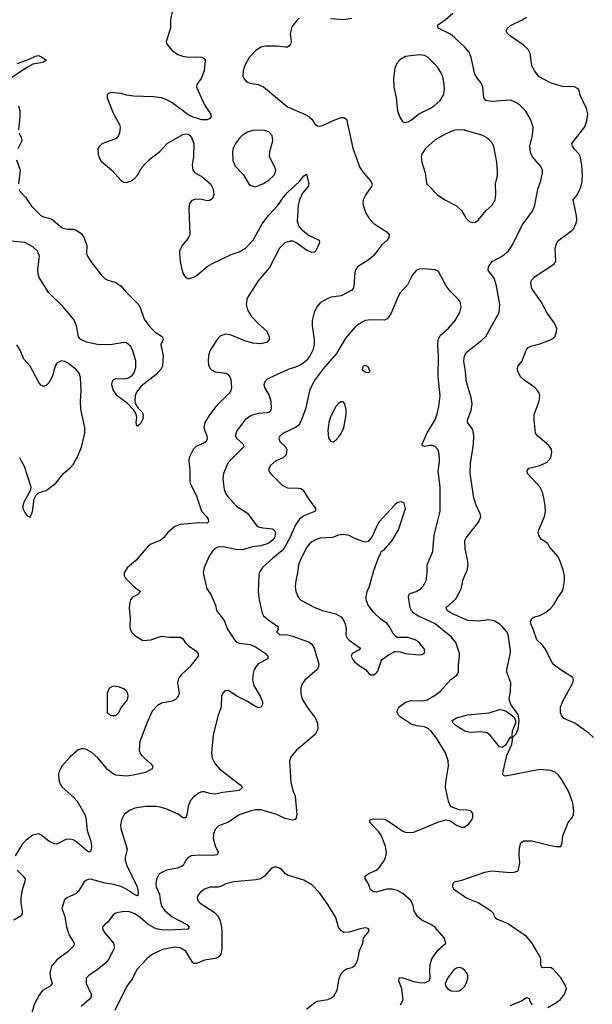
# Model space of a CAD drawing. Header units: inches. Extents: x 2057696 to 2160536, y 827480 to 1016834.
# Tile 312 of 422: x 2063152 to 2067422, y 985955 to 993292. Entities that reach past the tile are written whole.
import ezdxf

# ---------------------------------------------------------------- set-up
doc = ezdxf.new("R2010")
doc.units = ezdxf.units.IN
doc.header["$MEASUREMENT"] = 0
doc.layers.add('C0968', color=7, linetype='Continuous')
doc.layers.add('C0969', color=7, linetype='Continuous')

msp = doc.modelspace()

# ---------------------------------------------------------------- linework, layer by layer
at = {"layer": 'C0968', "color": 5}
for points, elevation in [([(2064414, 990000), (2064419.9, 989939.9), (2064420.3, 989850), (2064426, 989830), (2064468.7, 989748.7), (2064508, 989630), (2064546.4, 989590), (2064557.6, 989570), (2064560.5, 989550), (2064550, 989539.5), (2064490, 989541.7), (2064349.4, 989530.6), (2064310, 989515.1), (2064256.3, 989470), (2064224, 989430), (2064200.7, 989410), (2064130, 989383.6), (2064110.3, 989369.7), (2064018.4, 989261.6), (2063953.6, 989206.4), (2063932.6, 989170), (2063930.3, 989150), (2063941.7, 989130), (2064005.5, 989065.5), (2064053.4, 989030), (2064033.4, 989010), (2063994, 988990), (2063979.6, 988970), (2063972.8, 988950), (2063969.2, 988909.2), (2063977, 988830), (2063972.4, 988770), (2063976.4, 988750), (2063990, 988722), (2064010, 988703.8), (2064070, 988665.3), (2064130, 988671.6), (2064210, 988698.5), (2064270, 988691.8), (2064351.2, 988691.2), (2064370, 988679.1), (2064388.6, 988648.6), (2064408.3, 988628.3), (2064466.8, 988590), (2064482, 988570), (2064482, 988550), (2064420.5, 988470), (2064355.5, 988410), (2064336.1, 988383.9), (2064328, 988350), (2064341.6, 988270), (2064330, 988241.2), (2064314, 988226), (2064290, 988214.5), (2064210, 988199.6), (2064178.9, 988181.1), (2064140.8, 988139.2), (2064099.5, 988050), (2064047.1, 987912.9), (2064044.4, 987850), (2064048.4, 987830), (2064061.6, 987810), (2064128, 987750), (2064144, 987730), (2064141, 987710), (2064090, 987682.9), (2063998.2, 987661.8), (2063950, 987656), (2063870, 987663.5), (2063850, 987672.8), (2063810, 987702.3), (2063738.5, 987790), (2063690, 987831.2), (2063650, 987853.3), (2063630, 987858.4), (2063610, 987859.5), (2063588.8, 987851.2), (2063530, 987799.5), (2063466.4, 987730), (2063447.2, 987690), (2063442.6, 987670), (2063443.1, 987630), (2063455.1, 987595.1), (2063470, 987574), (2063556.7, 987496.7), (2063580.5, 987470), (2063638.9, 987370), (2063645.2, 987345.2), (2063654.7, 987250), (2063682, 987170), (2063687, 987130), (2063683.5, 987096.5), (2063670, 987089.7), (2063650, 987101.1), (2063581.2, 987161.2), (2063550, 987180.2), (2063530, 987184.8), (2063497.6, 987182.4), (2063430.4, 987149.6), (2063410, 987151.6), (2063370, 987171.5), (2063310, 987218), (2063290, 987226.6), (2063250, 987215.1), (2063201.8, 987178.2), (2063174.4, 987150), (2063118.3, 987061.7)], 520), ([(2063166.3, 990000), (2063184.8, 989964.8), (2063234.8, 989810), (2063233.7, 989786.3), (2063183.6, 989696.4), (2063176, 989670), (2063176.9, 989650), (2063190, 989618.7), (2063210, 989592.4), (2063230, 989586), (2063246.8, 989626.8), (2063260.9, 989719.1), (2063272.3, 989747.7), (2063292.5, 989767.5), (2063350, 989784), (2063422.5, 989837.5), (2063478, 989910), (2063530, 989952.7), (2063550, 989977.1), (2063563.1, 990000)], 520), ([(2064713.7, 990000), (2064706.9, 989993.1), (2064672.1, 989910), (2064667.2, 989870), (2064678, 989790), (2064690, 989758), (2064701.5, 989741.5), (2064770, 989667.2), (2064850, 989614), (2064920.3, 989520.3), (2064932, 989512), (2064964.5, 989504.5), (2065037.7, 989497.7), (2065050.3, 989490.3), (2065059.5, 989470), (2065051.1, 989430), (2065033.8, 989410), (2065004.2, 989390), (2064950, 989371.2), (2064890, 989363.4), (2064810, 989342.5), (2064764.1, 989344.1), (2064670, 989363.1), (2064630, 989361.1), (2064610, 989351.5), (2064589.1, 989330.9), (2064565.3, 989294.7), (2064528.7, 989210), (2064520.4, 989170), (2064548, 989050), (2064577.1, 989010), (2064613.4, 988930), (2064619.3, 988890), (2064676.1, 988816.1), (2064700.9, 988750), (2064753.7, 988670), (2064770, 988653.7), (2064790, 988645.5), (2064870, 988635.4), (2064910, 988619.7), (2064985.3, 988570), (2065003.7, 988550), (2065001.3, 988530), (2064930, 988491), (2064919.7, 988480.3), (2064901.5, 988450), (2064890.3, 988410), (2064889.1, 988370), (2064897.8, 988330), (2064946, 988250), (2064963.1, 988210), (2064963.8, 988190), (2064954, 988170), (2064930, 988164.7), (2064910, 988173), (2064851.9, 988211.9), (2064770.6, 988250.6), (2064710, 988293), (2064682.8, 988290), (2064666.1, 988273.9), (2064657.1, 988250), (2064655.8, 988170), (2064633.1, 988110), (2064595.8, 987964.2), (2064582.8, 987830), (2064588, 987790), (2064596.5, 987770), (2064610, 987747), (2064641.7, 987710), (2064796.3, 987590), (2064812.7, 987570), (2064790, 987548.8), (2064666.4, 987533.6), (2064610, 987522), (2064570, 987525.1), (2064530, 987537.7), (2064510, 987537.7), (2064490.7, 987530), (2064450, 987502), (2064426.6, 987473.4), (2064409.2, 987430.8), (2064401.1, 987378.9), (2064390, 987343.7), (2064370, 987344.7), (2064332.9, 987372.9), (2064250, 987408.9), (2064210, 987422.2), (2064170, 987428.7), (2064090, 987429.7), (2064010, 987415.8), (2063970, 987400.5), (2063930.4, 987370), (2063910.3, 987330), (2063904.2, 987290), (2063906.3, 987266.3), (2063953.4, 987110), (2063939.1, 987050), (2063938.6, 987030), (2063951.1, 986990), (2064027.5, 986830), (2064035, 986790), (2064033.4, 986766.6), (2064030, 986763.6), (2064010, 986769.8), (2063951.3, 986811.3), (2063910, 986833.2), (2063851.8, 986848.2), (2063790, 986857.3), (2063690, 986886.2), (2063670, 986887.1), (2063650, 986880.5), (2063633.2, 986866.8), (2063590, 986798.4), (2063570, 986777.6), (2063508.2, 986751.8), (2063485.7, 986734.3), (2063467.3, 986670), (2063488.9, 986610), (2063501.5, 986530), (2063521.5, 986470), (2063558.7, 986410), (2063555.8, 986390), (2063512.6, 986347.4), (2063431.8, 986290), (2063390, 986239.5), (2063378, 986190), (2063382.3, 986150), (2063393.7, 986110), (2063379.3, 986090), (2063322.8, 986057.2), (2063296.5, 986023.5), (2063262.1, 985957.9), (2063230, 985852)], 540), ([(2065058.5, 990000), (2065044.4, 989990), (2065022.4, 989970), (2065010.4, 989950), (2065010.4, 989930), (2065023, 989910), (2065110, 989823.7), (2065150, 989804.6), (2065230, 989802.3), (2065250, 989798), (2065266.1, 989786.1), (2065295.6, 989735.6), (2065357, 989650), (2065357.1, 989630), (2065270, 989595.7), (2065238.8, 989570), (2065210, 989528.5), (2065165.8, 989430), (2065124.8, 989355.2), (2065106.1, 989333.9), (2065039.3, 989280.7), (2064963.7, 989210), (2064937, 989170), (2064935.3, 989150), (2064931.6, 989030), (2064936.9, 988970), (2064959.1, 988870), (2064970.2, 988850), (2065002, 988822), (2065076.4, 988770), (2065076, 988756), (2065082, 988750), (2065066, 988730), (2065090, 988711.3), (2065150, 988708.5), (2065190, 988698.3), (2065310, 988653.7), (2065330, 988639.6), (2065347.9, 988610), (2065383.1, 988490), (2065380.3, 988470), (2065370.2, 988449.8), (2065277.6, 988370), (2065257.3, 988342.7), (2065247.4, 988310), (2065248.9, 988270), (2065258.7, 988230), (2065295.8, 988170), (2065356.5, 988090), (2065373.1, 988050), (2065375.6, 988004.4), (2065354.2, 987965.8), (2065216.5, 987850), (2065177.4, 987802.6), (2065163.7, 987770), (2065174.7, 987610), (2065188.2, 987548.2), (2065207, 987507), (2065217.8, 987370), (2065214.7, 987345.3), (2065207.1, 987332.9), (2065190, 987326.3), (2065130, 987339.7), (2065070, 987368.4), (2064950, 987405.1), (2064910, 987403.1), (2064870, 987394.8), (2064790, 987366.6), (2064710, 987313.5), (2064635.2, 987284.8), (2064610, 987257), (2064596.9, 987223.1), (2064595, 987190), (2064610, 987135.5), (2064633.1, 987090), (2064624, 987070), (2064590, 987063.2), (2064493.9, 987066.1), (2064430, 987060.5), (2064408.2, 987050), (2064391.3, 987028.7), (2064372, 986990), (2064359.1, 986980.9), (2064330.2, 986969.8), (2064246.2, 986953.8), (2064192.3, 986927.7), (2064172, 986888), (2064167.5, 986850), (2064170.2, 986830), (2064195.1, 986775.1), (2064199.4, 986730), (2064210, 986687.4), (2064233.6, 986653.6), (2064288.2, 986608.2), (2064398.7, 986550), (2064415.3, 986530), (2064405.5, 986514.5), (2064270, 986508.8), (2064210, 986509.3), (2064170, 986516.4), (2064110.6, 986550.6), (2064050, 986602.3), (2064010, 986629.8), (2063970, 986644), (2063934, 986646), (2063890, 986639.6), (2063870, 986634), (2063850, 986620.9), (2063810, 986566), (2063786, 986550), (2063770.7, 986529.3), (2063773, 986510), (2063783.8, 986490), (2063852.2, 986410), (2063857.6, 986390), (2063856.4, 986370), (2063814, 986290), (2063795.1, 986264.9), (2063730, 986211.1), (2063667.7, 986170), (2063648.5, 986150), (2063648.9, 986110), (2063685.5, 986030), (2063685.3, 986010), (2063670.3, 985990), (2063610, 985939.1)], 560), ([(2065991.8, 985950), (2066010.9, 985989.1), (2066000.4, 986070), (2065979.7, 986130), (2065982.7, 986150), (2065990, 986154), (2066010, 986152.9), (2066090, 986124), (2066130, 986117.4), (2066170, 986115.8), (2066205.2, 986130), (2066214, 986150), (2066209.7, 986210), (2066212.1, 986250), (2066225.4, 986294.6), (2066270, 986358), (2066329, 986410), (2066316, 986450), (2066247.3, 986530), (2066218, 986550), (2066150, 986582), (2066119.6, 986610), (2066094.7, 986650), (2066086.3, 986690), (2066070, 986726.6), (2066010, 986780.5), (2065970, 986803), (2065930, 986814), (2065890, 986813.7), (2065810, 986789.7), (2065790, 986793.3), (2065768.4, 986808.4), (2065752.9, 986852.9), (2065729.4, 986890), (2065729.4, 986910), (2065756, 986930), (2065810, 986954), (2065830, 986970.4), (2065872.6, 987030), (2065883.1, 987056.9), (2065887.4, 987090), (2065879.3, 987130), (2065849.8, 987209.8), (2065830, 987240.7), (2065762.7, 987310), (2065762, 987330), (2065790, 987338), (2065870, 987334), (2065890, 987326.7), (2066010, 987245.7), (2066030, 987237), (2066065.8, 987234.2), (2066090, 987238.4), (2066270, 987313), (2066330, 987330.6), (2066362.4, 987322.4), (2066412.9, 987287.1), (2066450, 987276.3), (2066470, 987276.3), (2066501, 987299), (2066523.7, 987330), (2066532, 987350), (2066530, 987378), (2066515.6, 987395.6), (2066490, 987402), (2066430, 987403.7), (2066370, 987426), (2066360.5, 987440.5), (2066349.7, 987469.7), (2066328.3, 987570), (2066329.7, 987610), (2066349.6, 987730), (2066346, 987770), (2066327.6, 987830), (2066259.3, 987939.3), (2066220.4, 987990), (2066197.4, 988010), (2066170, 988023.8), (2066110, 988030.8), (2066070, 988042.7), (2065990, 988096.9), (2065975.6, 988110), (2065967.6, 988130), (2065969.6, 988150), (2065979.6, 988170), (2066030, 988205.3), (2066070, 988218), (2066150, 988215.3), (2066190, 988224), (2066250, 988258.9), (2066290, 988288.8), (2066365.8, 988374.2), (2066411.9, 988408.1), (2066419.7, 988420.3), (2066424.2, 988430), (2066424.7, 988484.7), (2066432.2, 988550), (2066432.1, 988570), (2066404.1, 988650), (2066371.3, 988691.3), (2066250, 988791.2), (2066121.8, 988850), (2066092.2, 988870), (2066072.7, 988890), (2066063.6, 988910), (2066051, 988990), (2066054.7, 989005.2), (2066064.9, 989015.1), (2066109, 989031), (2066139.7, 989050), (2066161.3, 989070), (2066183.5, 989110), (2066189.7, 989170), (2066189.7, 989230), (2066233.3, 989330), (2066243.8, 989450), (2066287.9, 989630), (2066286.3, 989810), (2066273.4, 989926.6), (2066281.3, 990000)], 560), ([(2067090, 985932.4), (2067158, 985970), (2067185.1, 985990), (2067214, 986030), (2067229.4, 986070), (2067223.7, 986090), (2067189.6, 986150), (2067130, 986218), (2067110, 986228.3), (2067050, 986226.6), (2067045.2, 986230), (2067038.4, 986250), (2067038, 986290), (2067032, 986310), (2066970, 986412.6), (2066930, 986459.8), (2066790, 986556.9), (2066709.7, 986589.7), (2066692.3, 986610), (2066686.6, 986630), (2066668.1, 986648.1), (2066570.8, 986710.8), (2066484.9, 986744.9), (2066390, 986809.6), (2066380.9, 986830), (2066380.9, 986850), (2066392.5, 986867.5), (2066450, 986879.3), (2066619.7, 986940.3), (2066670, 986950.3), (2066810, 986938), (2066839.5, 986940.5), (2066868, 986950), (2066881.2, 987010), (2066876.2, 987070), (2066878.9, 987121.1), (2066890, 987158), (2066907.5, 987172.5), (2066970, 987172.7), (2067110, 987137.3), (2067150, 987131), (2067188, 987132), (2067198, 987162), (2067201.2, 987210), (2067240.7, 987310), (2067272.8, 987350), (2067281.1, 987370), (2067284.2, 987395.8), (2067276.1, 987456.1), (2067243.3, 987543.3), (2067191.9, 987631.9), (2067166, 987666), (2067144.4, 987684.4), (2067110, 987696.9), (2067030, 987704.2), (2066774.5, 987654.5), (2066760.1, 987660.1), (2066754, 987670), (2066756.4, 987690), (2066784.7, 987810), (2066822.2, 987890), (2066827.6, 987927.6), (2066824.7, 987935.3), (2066830.6, 987949.4), (2066854.1, 987970), (2066870, 988008.2), (2066875.9, 988070), (2066870, 988115.6), (2066815.4, 988190), (2066802.4, 988230), (2066812.8, 988290), (2066813.3, 988350), (2066784.5, 988430), (2066784.5, 988450), (2066810, 988561), (2066812.4, 988590), (2066793.6, 988710), (2066783.5, 988730), (2066750, 988769.7), (2066728, 988790), (2066690, 988813.8), (2066650, 988821.2), (2066570, 988809.8), (2066490, 988815.1), (2066369.5, 988870), (2066339.3, 988890), (2066329.4, 988910), (2066403.1, 988976.9), (2066443.6, 989050), (2066460.1, 989119.9), (2066489.6, 989190), (2066495.1, 989230), (2066491.3, 989270), (2066472.8, 989350), (2066471.3, 989410), (2066480.5, 989430), (2066576.2, 989550), (2066589.4, 989590), (2066586, 989610), (2066555.2, 989675.2), (2066538.9, 989730), (2066511.1, 989910), (2066514, 989990), (2066515.6, 990000)], 540), ([(2067430, 987942.7), (2067395.6, 987975.6), (2067291.1, 988051.1), (2067210, 988086), (2067191.6, 988110), (2067185.1, 988130), (2067184.7, 988170), (2067200.5, 988210), (2067276.2, 988350), (2067280.9, 988370), (2067276, 988390), (2067190, 988446), (2067130, 988489.8), (2067121.3, 988501.3), (2067070, 988605.1), (2067050, 988631.1), (2067006.9, 988670), (2066982, 988750), (2066963.1, 988790), (2066960.5, 988810), (2066970, 988830.6), (2066990, 988843), (2067030, 988852.7), (2067068.2, 988871.8), (2067110, 988904.9), (2067131.3, 988928.7), (2067167, 988990), (2067197, 989030), (2067204.5, 989050), (2067213.6, 989110), (2067213.6, 989150), (2067205.1, 989190), (2067185.1, 989250), (2067166, 989290), (2067102.9, 989362.9), (2067089.4, 989390), (2067040.6, 989420.6), (2067023, 989450), (2067016.9, 989470), (2067022, 989490), (2067065.4, 989590), (2067072.5, 989627.5), (2067071.4, 989668.6), (2067061.5, 989730), (2067050.7, 989770.7), (2067030.7, 989810.7), (2066939.5, 989910), (2066935.1, 989930), (2066949.7, 989950.3), (2067031.1, 989968.9), (2067084.4, 989995.6), (2067088.2, 990000)], 520), ([(2063134.7, 986954.7), (2063178.7, 986910), (2063192.2, 986890), (2063190.4, 986870), (2063170, 986809), (2063160.7, 986750), (2063161.1, 986710), (2063171.1, 986650), (2063170.2, 986630), (2063156.5, 986610), (2063110, 986581.6)], 520), ([(2065290, 985918.4), (2065351.8, 985968.2), (2065370, 985977.4), (2065449.7, 985990.3), (2065476.6, 986003.4), (2065498, 986022), (2065519.1, 986060.9), (2065533.4, 986146.6), (2065550, 986182), (2065575.1, 986210), (2065590, 986219.5), (2065630, 986230.4), (2065650, 986243.8), (2065660.3, 986259.7), (2065672.9, 986290), (2065686.3, 986353.7), (2065709.6, 986410), (2065716.2, 986450), (2065749.5, 986490), (2065758, 986510), (2065750, 986521.2), (2065730, 986525.6), (2065690, 986518.7), (2065610, 986493.5), (2065570, 986491.3), (2065550, 986501.6), (2065529.7, 986530), (2065510, 986602.7), (2065450, 986699.3), (2065390, 986783.7), (2065330, 986846.6), (2065270, 986879.6), (2065150, 986918.4), (2065132.7, 986930), (2065110, 986957.2), (2065090, 986969.3), (2065070, 986976), (2065050, 986976), (2065030, 986969), (2064978.8, 986910), (2064948.7, 986891.3), (2064916.7, 986883.3), (2064750, 986866.6), (2064690, 986851.8), (2064662.8, 986837.2), (2064632.2, 986827.8), (2064570, 986828.2), (2064530, 986813), (2064500.5, 986790), (2064483.8, 986770), (2064474.9, 986750), (2064478, 986730), (2064498, 986710), (2064602.7, 986642.7), (2064631, 986611), (2064649.1, 986570), (2064660.8, 986510), (2064660.2, 986370), (2064652.1, 986330), (2064643.8, 986316.2), (2064630, 986303.9), (2064610, 986295.8), (2064530, 986283.4), (2064470, 986258.7), (2064450, 986259.7), (2064444.4, 986264.4), (2064390.8, 986350), (2064350, 986375.5), (2064310, 986379.8), (2064216.8, 986363.2), (2064135.6, 986324.4), (2064102.5, 986297.5), (2064026.4, 986213.6), (2063992.3, 986147.7), (2063951.4, 986090), (2063862.2, 985910)], 580), ([(2066810, 985945.5), (2066890, 985979.5), (2066930, 986004.9), (2066950, 985998), (2066958, 985970), (2066972.4, 985952.4)], 540)]:
    msp.add_lwpolyline(points, dxfattribs=dict(at, elevation=elevation))
for points, elevation in [([(2065998.9, 989698.9), (2065970, 989693.6), (2065950, 989678), (2065833.4, 989550), (2065819.1, 989530), (2065779.5, 989440.5), (2065750, 989403.7), (2065730, 989398.7), (2065710, 989403.5), (2065650, 989426.4), (2065610, 989448.4), (2065570, 989455.6), (2065530, 989450.8), (2065485.3, 989434.7), (2065392.1, 989427.9), (2065361.8, 989418.2), (2065330, 989400.5), (2065310, 989384.2), (2065290, 989357.6), (2065245.8, 989270), (2065231.5, 989230), (2065224.9, 989170), (2065210.3, 989110), (2065206.3, 989070), (2065210.3, 989030), (2065227.9, 988987.9), (2065247.7, 988967.7), (2065352.4, 988912.4), (2065410, 988890.3), (2065510, 988864.6), (2065550, 988842.4), (2065570, 988813.4), (2065578.9, 988790), (2065586.5, 988750), (2065584.4, 988710), (2065589.1, 988690), (2065610, 988667.9), (2065694, 988610), (2065682.4, 988597.6), (2065630.3, 988569.7), (2065624.9, 988550), (2065639.2, 988519.2), (2065650, 988504.9), (2065690, 988474), (2065730.4, 988450.4), (2065757.5, 988417.5), (2065770, 988410.7), (2065789.3, 988410.7), (2065810, 988422.8), (2065823.7, 988436.3), (2065847, 988513), (2065855.1, 988524.9), (2065901.5, 988558.5), (2065950, 988584.7), (2065990, 988582.8), (2066028.7, 988568.7), (2066130, 988559.3), (2066150, 988560.5), (2066169, 988570), (2066172.3, 988587.7), (2066165.2, 988610), (2066149.3, 988630), (2066132, 988650), (2066101.2, 988670), (2066050, 988689.4), (2065970, 988689), (2065956, 988696), (2065937.5, 988717.5), (2065910, 988768.7), (2065890, 988794), (2065850, 988819), (2065790, 988877.2), (2065751.8, 988930), (2065736.9, 988970), (2065735.6, 988990), (2065743.6, 989030), (2065761.6, 989070), (2065792.6, 989187.4), (2065829.3, 989290.7), (2065842, 989310), (2065848, 989330), (2065870, 989341), (2065929.2, 989410), (2065975.6, 989490), (2066029.3, 989650), (2066019, 989690)], 580), ([(2063850, 988326), (2063822.8, 988310), (2063810.5, 988289.5), (2063805.5, 988270), (2063805.5, 988130), (2063830, 988106), (2063870, 988107.7), (2063890, 988126), (2063912.3, 988170), (2063955.2, 988224.8), (2063960.7, 988250), (2063958.4, 988270), (2063950, 988289), (2063930, 988307), (2063890, 988322)], 520), ([(2066816.8, 987943.2), (2066810, 987945.1), (2066775, 987885), (2066750, 987868.2), (2066730, 987874.5), (2066660.9, 987960.9), (2066637, 987977), (2066590, 987985), (2066510, 987981.7), (2066472, 987990), (2066407.2, 988030), (2066383.1, 988050), (2066378, 988070), (2066409.6, 988090), (2066490, 988111), (2066652.2, 988127.8), (2066730, 988151.2), (2066750, 988149.2), (2066778.6, 988138.6), (2066836.4, 988096.4), (2066849.1, 988070), (2066848, 988050), (2066824.1, 987990), (2066820.8, 987960.8), (2066824.7, 987950)], 540), ([(2066430, 986229.4), (2066410, 986223.7), (2066387.7, 986210), (2066342, 986150), (2066324, 986110), (2066327.7, 986090), (2066344, 986070), (2066370, 986054.9), (2066410, 986052.4), (2066430, 986056.4), (2066450, 986068.4), (2066470, 986088), (2066480.5, 986110), (2066493.6, 986150), (2066494, 986170), (2066486, 986190), (2066469.2, 986210), (2066450, 986223.7)], 560)]:
    msp.add_lwpolyline(points, close=True, dxfattribs=dict(at, elevation=elevation))
at = {"layer": 'C0969', "color": 5}
for points, elevation in [([(2064294.6, 993374.6), (2064278, 993290), (2064276.4, 993230), (2064243.8, 993130), (2064250.6, 993110), (2064290, 993062), (2064332.3, 993032.3), (2064370, 993019.3), (2064410, 993012.4), (2064470, 993015.8), (2064510, 993013), (2064524.9, 993004.9), (2064536, 992990), (2064526.7, 992910), (2064506, 992854), (2064474, 992810), (2064470.6, 992790), (2064530, 992657.3), (2064575.5, 992590), (2064580.7, 992570), (2064568, 992552), (2064550, 992545.6), (2064510, 992545.6), (2064446, 992566), (2064406.6, 992586.6), (2064290, 992673.5), (2064250, 992695.3), (2064210, 992709.8), (2064150, 992718), (2064001.8, 992721.8), (2063949.7, 992729.7), (2063910, 992742), (2063830, 992749.2), (2063810, 992739), (2063804.9, 992730), (2063803.8, 992710), (2063853, 992590), (2063897.1, 992510), (2063901.6, 992490), (2063897.1, 992450), (2063890, 992429.2), (2063870, 992404.5), (2063770.4, 992369.6), (2063746.8, 992350), (2063734, 992330), (2063736.3, 992290), (2063744.1, 992264.1), (2063758.8, 992238.8), (2063839.1, 992170), (2063910, 992094.9), (2063930, 992082), (2063950, 992079.5), (2063982.7, 992090), (2064010, 992110.4), (2064030, 992133), (2064064, 992190), (2064084.9, 992215.1), (2064125.6, 992254.4), (2064197.6, 992310), (2064252.7, 992370), (2064370, 992436), (2064390, 992441), (2064410, 992438), (2064430, 992422), (2064450.4, 992370), (2064447.8, 992270), (2064438.9, 992210), (2064442.4, 992170), (2064457.3, 992150), (2064510, 992122.3), (2064574, 992070), (2064595.5, 992030), (2064600.3, 991990), (2064590, 991959.5), (2064570, 991943.5), (2064550, 991942), (2064510, 991951.1), (2064466, 991954), (2064435.8, 991944.2), (2064418.8, 991921.2), (2064414.4, 991885.6), (2064420.3, 991690), (2064403.2, 991656.8), (2064362.6, 991610), (2064344.9, 991570), (2064343.6, 991550), (2064347.8, 991490), (2064360.3, 991430), (2064373.5, 991393.5), (2064390, 991370.7), (2064410, 991361.6), (2064450, 991372.2), (2064478.4, 991390), (2064550, 991452.4), (2064586.1, 991473.9), (2064730, 991541.3), (2064790, 991563.2), (2064836, 991590), (2064892.5, 991650), (2064959.1, 991770), (2065006.4, 991833.6), (2065075.3, 991904.7), (2065120.2, 991970), (2065150, 992003.5), (2065236.4, 992083.6), (2065270, 992127.7), (2065290, 992141), (2065307, 992070), (2065302.4, 992050), (2065261.4, 991998.6), (2065239.3, 991950), (2065229.2, 991910), (2065220.2, 991790), (2065230, 991757.1), (2065250.3, 991730), (2065310, 991684.2), (2065386, 991650), (2065387.7, 991630), (2065360.5, 991570), (2065350, 991559.5), (2065330, 991556.2), (2065290, 991575.1), (2065212.1, 991632.1), (2065190, 991641.4), (2065170, 991642.7), (2065130, 991629), (2065088.7, 991590), (2065014.5, 991445.5), (2064930, 991346), (2064855.5, 991230), (2064845.9, 991205.9), (2064840.8, 991170), (2064851.5, 991130), (2064881.4, 991081.4), (2064930, 991027.2), (2064994, 990970), (2065012.4, 990927.6), (2065012.7, 990910), (2064997.3, 990890), (2064950, 990876.4), (2064890, 990881), (2064830, 990898.7), (2064730, 990942), (2064690, 990949.7), (2064650, 990935.1), (2064630, 990917.4), (2064572.8, 990830), (2064560.9, 990790), (2064556.5, 990750), (2064559.5, 990719.5), (2064570, 990694.8), (2064582.8, 990682.8), (2064609, 990669), (2064690, 990658), (2064707.7, 990647.7), (2064720.3, 990630), (2064727.2, 990610), (2064731.8, 990550), (2064727, 990530), (2064714, 990510), (2064614, 990410), (2064568.9, 990350), (2064531.7, 990290), (2064526.3, 990250), (2064546.9, 990190), (2064550.2, 990169.8), (2064543.7, 990150), (2064524.8, 990135.2), (2064468.5, 990111.5), (2064457.4, 990102.6), (2064444.9, 990090), (2064415.5, 990030), (2064413, 990010), (2064414, 990000)], 520), ([(2066515.6, 990000), (2066536.3, 990130), (2066538, 990190), (2066530, 990237.2), (2066491.8, 990290), (2066491.6, 990310), (2066519.2, 990380.8), (2066525.4, 990430), (2066517.4, 990477.4), (2066483.9, 990590), (2066477.2, 990670), (2066464, 990744), (2066466.3, 990773.7), (2066477.2, 990802.8), (2066490, 990819.5), (2066597, 990903), (2066627.6, 990932.4), (2066728.2, 991110), (2066732.1, 991170), (2066707.9, 991310), (2066690, 991365.6), (2066654.3, 991410), (2066646.4, 991426.4), (2066648.2, 991450), (2066675.6, 991490), (2066750, 991530.3), (2066796, 991570), (2066826.1, 991613.9), (2066900, 991760), (2066974.7, 991865.3), (2066993.5, 991910), (2067016.4, 992030), (2067036.9, 992090), (2067049.7, 992150), (2067049.7, 992170), (2067038.4, 992198.4), (2066975.1, 992270), (2066961.3, 992301.3), (2066955.4, 992350), (2066975.4, 992430), (2066980.5, 992490), (2066961.6, 992550), (2066925.6, 992610), (2066887.3, 992650), (2066861.6, 992670), (2066812.4, 992692.4), (2066670, 992682.4), (2066627.3, 992690), (2066613.3, 992710), (2066605.6, 992790), (2066590, 992822.7), (2066567.6, 992850), (2066546.6, 992886.6), (2066519.7, 993010), (2066502.6, 993050), (2066469.7, 993090), (2066397.3, 993157.3), (2066363.2, 993183.2), (2066272.3, 993230), (2066266.6, 993250), (2066324.5, 993290), (2066380.6, 993339.4)], 540), ([(2065236.5, 993303.5), (2065216.3, 993283.7), (2065181.5, 993238.5), (2065168.7, 993190), (2065175.8, 993130), (2065172.2, 993110), (2065162.3, 993097.7), (2065150, 993087.8), (2065133.5, 993086.5), (2065070, 993095.6), (2064985.4, 993094.6), (2064950, 993087.3), (2064910, 993060.7), (2064863.1, 993010), (2064832.2, 992950), (2064818.4, 992910), (2064815.5, 992870), (2064824.9, 992850), (2064842.8, 992830), (2064870, 992819.3), (2064930, 992808.4), (2064970, 992790.4), (2065150, 992642), (2065299, 992579), (2065330, 992550.8), (2065350, 992518), (2065370, 992501), (2065390, 992498.8), (2065410, 992502.8), (2065490, 992540.4), (2065550, 992562.4), (2065570, 992563), (2065590, 992550.6), (2065635.6, 992335.6), (2065688, 992190), (2065715.5, 992150), (2065768, 992090), (2065779.3, 992070), (2065774.4, 992050), (2065733, 991990), (2065714, 991950), (2065710.7, 991930), (2065714, 991910), (2065734, 991850), (2065757.3, 991810), (2065794.8, 991770), (2065890, 991710.6), (2065907.7, 991690), (2065904.4, 991670), (2065892.2, 991650), (2065849.3, 991610.7), (2065790, 991531.8), (2065750, 991499.6), (2065670.3, 991449.7), (2065658, 991430), (2065651.9, 991408.1), (2065644.2, 991310), (2065639.5, 991290), (2065630, 991277), (2065550, 991234.3), (2065475.6, 991224.4), (2065450, 991215.6), (2065395.8, 991184.2), (2065367.3, 991152.7), (2065348, 991110), (2065332.4, 991050), (2065334, 991010), (2065349.1, 990909.1), (2065349.2, 990870), (2065337.6, 990830), (2065317.8, 990790), (2065288.2, 990750), (2065255.7, 990724.3), (2065210, 990703.9), (2065153.5, 990686.5), (2065043.7, 990636.3), (2064994.8, 990610), (2064982.6, 990597.4), (2064973, 990570), (2064977.1, 990550), (2065012.5, 990492.5), (2065025.7, 990450), (2065027.4, 990392.6), (2065022, 990378), (2065012, 990368), (2064996.4, 990363.6), (2064930, 990357.8), (2064877.2, 990342.8), (2064834.4, 990310), (2064805.3, 990274.7), (2064771.4, 990228.6), (2064759.5, 990190), (2064770.3, 990170), (2064818, 990130), (2064824.2, 990110), (2064713.7, 990000)], 540), ([(2065630, 993299.7), (2065570, 993289.8), (2065470, 993298.2)], 540), ([(2067088.2, 990000), (2067112.2, 990027.7), (2067121.1, 990070), (2067118.3, 990090), (2067098.7, 990118.7), (2067012.3, 990190), (2066998, 990210), (2066987, 990310), (2066987.3, 990350), (2067025.6, 990450), (2067029.6, 990490), (2067025.1, 990510), (2067014, 990530), (2066994, 990550), (2066910, 990608), (2066890, 990627.8), (2066866, 990670), (2066864.1, 990690), (2066870, 990713), (2066895.6, 990744.4), (2066927.6, 990830), (2066942.7, 990850), (2066970, 990862.4), (2067030, 990875.5), (2067110, 990906.8), (2067141.2, 990930), (2067154.8, 990965.2), (2067156, 990990), (2067139.3, 991030), (2067084.2, 991104.2), (2067041.6, 991190), (2066971.6, 991290), (2066963.6, 991330), (2066967.3, 991350), (2066990, 991375.5), (2067136, 991470), (2067149.3, 991490), (2067146, 991590), (2067157, 991630), (2067172.3, 991650), (2067270, 991720.5), (2067284, 991736), (2067299.7, 991770), (2067305.1, 991794.9), (2067303.9, 991830), (2067279.6, 991950), (2067310.8, 991989.2), (2067337.1, 992042.9), (2067346.6, 992086.6), (2067349.7, 992130.3), (2067344, 992210), (2067330, 992274), (2067323.6, 992290), (2067286, 992330), (2067274, 992350), (2067269.6, 992370), (2067366.5, 992493.5), (2067381.7, 992538.3), (2067387.6, 992590), (2067378.4, 992630), (2067332, 992730), (2067324.1, 992764.1), (2067316.2, 992776.2), (2067290, 992791.8), (2067250, 992794.7), (2067210, 992791.5), (2067190, 992796.3), (2067110, 992822.6), (2067025.3, 992865.3), (2066991.3, 992910), (2066971.6, 992950), (2066959.4, 993039.4), (2066944.2, 993070), (2066905.6, 993105.6), (2066812.7, 993170), (2066789.3, 993190), (2066779.3, 993210), (2066789.3, 993230), (2066811.5, 993248.5), (2066899, 993290), (2066930, 993310.7)], 520), ([(2063133.9, 992966.1), (2063222.6, 992997.4), (2063270, 993020.7), (2063290, 993024.2), (2063310, 993018.4), (2063352.7, 992990), (2063325.9, 992974.1), (2063250, 992961), (2063205.4, 992934.6), (2063046.4, 992830)], 480), ([(2063143.3, 992650), (2063153.3, 992613.3), (2063154.1, 992570), (2063143.1, 992470)], 480), ([(2063147.4, 992447.4), (2063167, 992410), (2063167.8, 992390), (2063138.3, 992330)], 480), ([(2063128.4, 992248.4), (2063155.5, 992170), (2063142.9, 992070)], 480), ([(2063146.4, 992030), (2063154, 992014), (2063195.4, 991970), (2063241.5, 991901.5), (2063310, 991832.7), (2063330, 991823.1), (2063390, 991807.3), (2063470, 991741.7), (2063509.9, 991730.1), (2063550, 991730.2), (2063570, 991725.5), (2063610, 991699.6), (2063630, 991670.4), (2063652.7, 991610), (2063651.7, 991550), (2063658.7, 991530), (2063683.8, 991490), (2063759.5, 991390), (2063790, 991360.3), (2063810.2, 991350.2), (2063870, 991334.7), (2063910, 991307.4), (2063944.6, 991264.6), (2064037.8, 991170), (2064050, 991148.4), (2064081.5, 991061.5), (2064123.2, 991003.2), (2064163.4, 990963.4), (2064218, 990930), (2064221.6, 990910), (2064205.5, 990870), (2064222, 990790), (2064216.9, 990710), (2064206.5, 990690), (2064170, 990649), (2064058, 990562), (2064023.1, 990516.9), (2064012.4, 990490), (2064010.3, 990450.3), (2064014.9, 990430), (2064036.9, 990396.9), (2064064, 990370), (2064072.7, 990350), (2064070, 990318), (2064050, 990279), (2064030, 990262), (2064026, 990266), (2064020.9, 990290), (2064025.1, 990330), (2064017.7, 990357.7), (2064002.7, 990382.7), (2063954, 990434), (2063879.3, 990490), (2063850, 990532.7), (2063840.4, 990570), (2063842.5, 990590), (2063852.7, 990610), (2063870, 990618), (2063930, 990615.4), (2063959.3, 990620.7), (2063985.4, 990634.6), (2064004.3, 990655.7), (2064019, 990701), (2064017.4, 990750), (2063992.9, 990832.9), (2063979.7, 990859.7), (2063950, 990882.9), (2063930, 990885.6), (2063830.6, 990869.4), (2063732.7, 990872.7), (2063650.2, 990889.8), (2063608.6, 990910), (2063589.9, 990930), (2063575.6, 991010), (2063557.2, 991057.2), (2063474.5, 991154.5), (2063370, 991256.5), (2063298.7, 991370), (2063290, 991397), (2063287.8, 991430), (2063299.5, 991530), (2063286.1, 991566.1), (2063250, 991599.1), (2063190, 991631.8), (2063090, 991642.6)], 480), ([(2066281.3, 990000), (2066283.2, 990016.8), (2066277.7, 990070), (2066269.8, 990090), (2066250, 990111.1), (2066230, 990118.2), (2066210, 990118.9), (2066170, 990111.5), (2066155.5, 990115.5), (2066153, 990130), (2066190, 990214.6), (2066249.8, 990310), (2066265.6, 990354.4), (2066277.8, 990410), (2066286.6, 990490), (2066272.2, 990630), (2066273.9, 990786.1), (2066268.9, 990870), (2066272.5, 990907.5), (2066290, 990942.4), (2066350, 990992.2), (2066398, 991050), (2066433, 991110), (2066442.9, 991150), (2066436, 991190), (2066425.6, 991205.6), (2066360.9, 991270), (2066332.3, 991310), (2066275.1, 991415.1), (2066250, 991429), (2066164.5, 991435.5), (2066130, 991432.7), (2066110, 991425.2), (2066080.7, 991390), (2066042.8, 991317.2), (2065990, 991256), (2065973.4, 991230), (2065920.5, 991099.5), (2065900.4, 991070), (2065890, 991060.5), (2065870, 991052.8), (2065770, 991056.4), (2065731, 991050), (2065710, 991041), (2065655.3, 991004.7), (2065580.6, 990919.4), (2065514.3, 990805.7), (2065416.3, 990690), (2065355.8, 990610), (2065332.4, 990570), (2065314.2, 990525.8), (2065282.3, 990390), (2065247.1, 990292.9), (2065234, 990270), (2065207.7, 990252.3), (2065120.5, 990210), (2065094.9, 990190), (2065085.5, 990170), (2065093, 990150), (2065132.3, 990112.3), (2065143.1, 990090), (2065139, 990050), (2065120.5, 990030), (2065070, 990008.2), (2065058.5, 990000)], 560), ([(2063563.1, 990000), (2063580.4, 990030), (2063613.8, 990106.2), (2063637.8, 990210), (2063639.3, 990250), (2063608.7, 990390), (2063606.2, 990450), (2063610.8, 990530), (2063606.3, 990626.3), (2063596.8, 990656.8), (2063570, 990687.6), (2063510, 990735.1), (2063490, 990745.6), (2063462, 990750), (2063430, 990732.3), (2063416.4, 990710), (2063394.4, 990630), (2063370, 990586), (2063350, 990566), (2063330, 990559.3), (2063322.5, 990562.5), (2063310, 990569.2), (2063292.6, 990592.6), (2063230, 990709.5), (2063182.4, 990762.4), (2063155.6, 990830), (2063130, 990869.2)], 520), ([(2063150.6, 990030), (2063166.3, 990000)], 520)]:
    msp.add_lwpolyline(points, dxfattribs=dict(at, elevation=elevation))
for points, elevation in [([(2066130, 993029.5), (2066030, 993017), (2065986.7, 992993.3), (2065967.7, 992970), (2065950.6, 992930), (2065940.5, 992850), (2065941.6, 992790), (2065958.4, 992710), (2065970, 992612), (2065986.2, 992566.2), (2066001.4, 992541.4), (2066010, 992531.3), (2066030, 992526.8), (2066050, 992530.7), (2066070, 992542), (2066128.7, 992591.3), (2066210, 992629.2), (2066242, 992650), (2066288, 992690), (2066312.6, 992730), (2066320.5, 992770), (2066318, 992810), (2066310, 992855.3), (2066296.9, 992890), (2066270, 992935.1), (2066238.4, 992970), (2066198, 993010), (2066170, 993025.1)], 560), ([(2064969.7, 992469.7), (2064890, 992466.2), (2064850, 992453.1), (2064812.4, 992430), (2064790.3, 992410), (2064761.1, 992370), (2064744.6, 992335.4), (2064739.6, 992310), (2064742.2, 992242.2), (2064759.3, 992199.3), (2064817.5, 992137.5), (2064861, 992070), (2064876.8, 992056.8), (2064910, 992047.3), (2064970, 992070.5), (2065010, 992097.1), (2065047, 992130), (2065057.6, 992150), (2065061.6, 992170), (2065053.9, 992193.9), (2065014.5, 992270), (2065017.6, 992310), (2065039.6, 992390), (2065034, 992430), (2065010, 992457)], 540), ([(2066410.9, 992470.9), (2066390, 992467.2), (2066330, 992442.3), (2066250, 992395.8), (2066174.9, 992330), (2066150.6, 992290), (2066144.9, 992270), (2066150.5, 992230), (2066174.9, 992150), (2066182.4, 992090), (2066189, 992069), (2066197.7, 992057.7), (2066266.5, 991986.5), (2066322.8, 991950), (2066410, 991906), (2066446, 991870), (2066481.6, 991810), (2066495.8, 991795.8), (2066510, 991786), (2066530, 991780.4), (2066550, 991782.4), (2066570, 991799.3), (2066631, 991869), (2066676.2, 991910), (2066696.9, 991950), (2066702.4, 991990), (2066700.5, 992070), (2066714.3, 992130), (2066714.9, 992165.1), (2066709.6, 992230), (2066686.5, 992346.5), (2066674, 992374), (2066660.9, 992390), (2066640.9, 992410), (2066605.2, 992430), (2066470, 992468.3)], 560), ([(2065730, 990715.3), (2065714, 990710), (2065706.4, 990686.4), (2065730, 990664.7), (2065750, 990662), (2065766, 990670), (2065750, 990706)], 580), ([(2065550, 990445.2), (2065530, 990433.2), (2065510, 990409.2), (2065470, 990332.3), (2065457.8, 990290), (2065450.4, 990230.4), (2065455.5, 990175.5), (2065470, 990151), (2065490, 990146.8), (2065510, 990158.8), (2065530, 990180.7), (2065550, 990207.7), (2065570, 990251), (2065587.6, 990347.6), (2065587.3, 990387.3), (2065577.2, 990430), (2065564, 990444)], 580)]:
    msp.add_lwpolyline(points, close=True, dxfattribs=dict(at, elevation=elevation))

doc.saveas('drawing.dxf')
